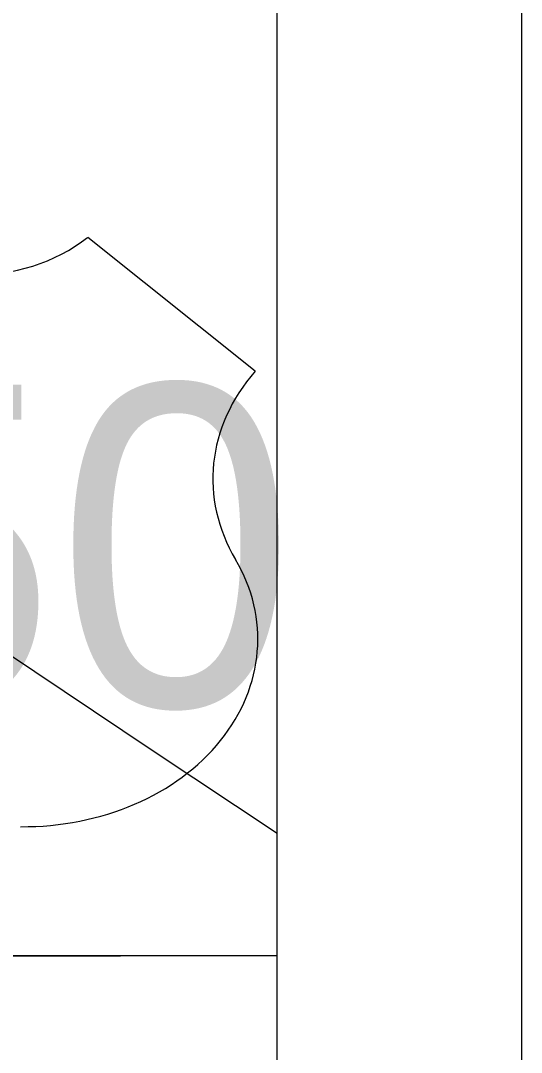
# Model space of a CAD drawing. Extents: x -21.1 to 50.3, y -4.9 to 22.1.
# Drawn here: x 8.7948 to 9, y 16.3654 to 16.7886 of the extents above; entities that cross this region are included whole.
import ezdxf

# ---------------------------------------------------------------- set-up
doc = ezdxf.new("R2010")
doc.units = 0
for name, color, linetype in [('GM_X_County', 7, 'Continuous'), ('GM_X_Rail_Line_Text', 7, 'Continuous'), ('GM_X_US_Route', 7, 'Continuous'), ('GM_X_US_Shield', 7, 'Continuous'), ('SH_Cut_Line', 7, 'Continuous'), ('SH_Data', 7, 'Continuous')]:
    doc.layers.add(name, color=color, linetype=linetype)

msp = doc.modelspace()

# ---------------------------------------------------------------- linework, layer by layer
at = {"layer": 'GM_X_County'}
msp.add_lwpolyline([(8.9, 14.74638), (8.9, 20.9), (2.1, 20.9), (2.1, 14.1), (8.89319, 14.1)], dxfattribs=at)
at = {"layer": 'GM_X_Rail_Line_Text'}
for points in [[(6.90923, 16.40091), (8.9, 16.40522), (8.9, 20.43501)], [(2.87846, 14.1), (8.9, 14.1), (8.9, 16.40522), (6.90923, 16.40091)]]:
    msp.add_lwpolyline(points, dxfattribs=at)
at = {"layer": 'GM_X_US_Route'}
msp.add_lwpolyline([(8.37978, 16.80567), (8.48537, 16.73402), (8.53403, 16.70104), (8.65528, 16.61943), (8.70407, 16.58618), (8.75813, 16.55003), (8.77641, 16.5378), (8.8487, 16.48943), (8.9, 16.45534)], dxfattribs=at)
at = {"layer": 'GM_X_US_Shield'}
msp.add_line((8.89094, 16.64476), (8.82228, 16.69969), dxfattribs=at)
for centre, major_axis, start_param, end_param in [((8.77421, 16.73892), (-0.06866, 0), 0.795399, 2.346194), ((8.96969, 16.60065), (-0.09613, 0), 5.672304, 6.727422), ((8.79588, 16.53489), (-0.09613, 0), 1.559657, 3.580859)]:
    msp.add_ellipse(centre, major_axis=major_axis, ratio=0.8, start_param=start_param, end_param=end_param, dxfattribs=at)
at = {"layer": 'SH_Cut_Line'}
for points in [[(6.90923, 16.40091), (8.9, 16.40522), (8.9, 20.9)], [(2.1, 14.1), (8.9, 14.1), (8.9, 16.40522), (6.90923, 16.40091)]]:
    msp.add_lwpolyline(points, dxfattribs=at)
at = {"layer": 'SH_Data'}
msp.add_line((9, 21), (9, 14), dxfattribs=at)

# ---------------------------------------------------------------- texts
at = {"layer": 'GM_X_US_Shield'}
msp.add_text('250', height=0.131836, dxfattribs=at).set_placement((8.6134, 16.50743))

doc.saveas('drawing.dxf')
